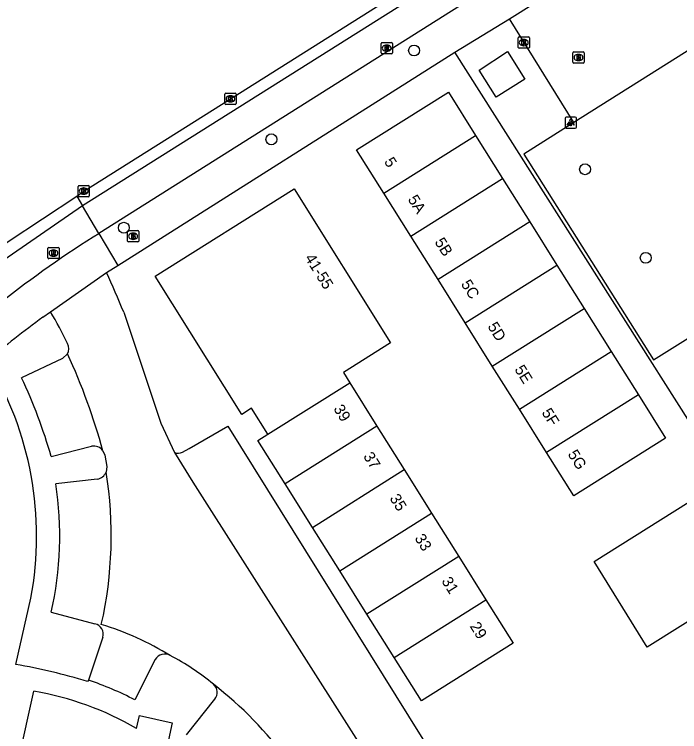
# Model space of a CAD drawing. Extents: x 159353 to 160616, y 385893 to 387321.
# Drawn here: x 159670.3 to 159729.8, y 387008.2 to 387072.4 of the extents above; entities that cross this region are included whole.
import ezdxf

# ---------------------------------------------------------------- set-up
doc = ezdxf.new("R2010")
doc.units = 0
for name, color, linetype in [('IMGEO_Boom', 7, 'Continuous'), ('IMGEO_Brandkraan', 7, 'Continuous'), ('IMGEO_Fietspad_gesloten', 7, 'Continuous'), ('IMGEO_Groenvoorziening', 7, 'Continuous'), ('IMGEO_Hek', 7, 'Continuous'), ('IMGEO_Kolk', 7, 'Continuous'), ('IMGEO_Lichtpunt', 7, 'Continuous'), ('IMGEO_Pand', 7, 'Continuous'), ('IMGEO_Pand_nummerreeks', 7, 'Continuous'), ('IMGEO_Parkeervlak_open', 7, 'Continuous'), ('IMGEO_Rijbaan_lokaal_gesloten', 7, 'Continuous'), ('IMGEO_Rijbaan_lokaal_open', 7, 'Continuous'), ('IMGEO_Rioolput', 7, 'Continuous'), ('IMGEO_Voetpad_open', 7, 'Continuous')]:
    doc.layers.add(name, color=color, linetype=linetype)

msp = doc.modelspace()

# ---------------------------------------------------------------- linework, layer by layer
at = {"layer": 'IMGEO_Boom'}
for centre in [(159706.03, 387069.19), (159693.266, 387061.24), (159721.332, 387058.56), (159680.059, 387053.334), (159726.764, 387050.637)]:
    msp.add_circle(centre, 0.489, dxfattribs=at)
at = {"layer": 'IMGEO_Brandkraan'}
for p, q in [((159680.389, 387052.145), (159680.389, 387052.997)), ((159680.464, 387053.071), (159681.316, 387053.071)), ((159681.39, 387052.997), (159681.39, 387052.145)), ((159680.877, 387052.851), (159680.902, 387052.851)), ((159681.316, 387052.071), (159680.464, 387052.071)), ((159680.9, 387052.291), (159680.875, 387052.291))]:
    msp.add_line(p, q, dxfattribs=at)
for points in [[(159680.389, 387052.145), (159680.389, 387052.997)], [(159680.464, 387053.071), (159681.316, 387053.071)], [(159681.39, 387052.997), (159681.39, 387052.145)], [(159680.737, 387052.771), (159680.737, 387052.371), (159680.95, 387052.371)], [(159680.968, 387052.771), (159680.737, 387052.771)], [(159680.916, 387052.69), (159680.862, 387052.69), (159680.862, 387052.614)], [(159680.862, 387052.614), (159680.915, 387052.614)], [(159680.924, 387052.538), (159680.862, 387052.538), (159680.862, 387052.457)], [(159680.862, 387052.457), (159680.924, 387052.457)], [(159681.316, 387052.071), (159680.464, 387052.071)]]:
    msp.add_lwpolyline(points, dxfattribs=at)
for centre, radius, start, end in [((159680.466, 387052.995), 0.0765, 91.55205, 178.44795), ((159680.466, 387052.995), 0.0765, 91.55205, 178.44795), ((159681.314, 387052.995), 0.0765, 1.55205, 88.44795), ((159681.314, 387052.995), 0.0765, 1.55205, 88.44795), ((159680.917, 387052.652), 0.0379, 267.82845, 90.93552), ((159680.925, 387052.497), 0.0404, 269.87594, 90.50774), ((159680.956, 387052.622), 0.251, 268.66757, 293.53466), ((159680.972, 387052.626), 0.145, 59.4692, 91.53667), ((159680.997, 387052.673), 0.0922, 285.51372, 58.15012), ((159681.002, 387052.481), 0.105, 301.31148, 78.98903), ((159680.466, 387052.147), 0.0765, 181.55205, 268.44795), ((159680.466, 387052.147), 0.0765, 181.55205, 268.44795), ((159681.314, 387052.147), 0.0765, 271.55205, 358.44795), ((159681.314, 387052.147), 0.0765, 271.55205, 358.44795)]:
    msp.add_arc(centre, radius, start, end, dxfattribs=at)
for centre, major_axis, ratio, start_param, end_param in [((159680.876, 387052.571), (-0.387, 0.002), 0.722429, 4.712389, 7.853982), ((159680.901, 387052.571), (-0.39, 0.002), 0.717154, 1.570796, 4.712389)]:
    msp.add_ellipse(centre, major_axis=major_axis, ratio=ratio, start_param=start_param, end_param=end_param, dxfattribs=at)
at = {"layer": 'IMGEO_Fietspad_gesloten'}
for points in [[(159853.667, 387163.427), (159834.626, 387151.467), (159819.155, 387141.758), (159809.613, 387135.77), (159747.125, 387096.481), (159747.335, 387096.101), (159746.414, 387095.485), (159746.167, 387095.891), (159712.129, 387074.462), (159677.819, 387052.824)], [(159710.635, 387076.891), (159676.358, 387055.294)], [(159676.358, 387055.294), (159668.819, 387050.114), (159668.004, 387049.492)], [(159677.819, 387052.824), (159676.358, 387055.294)], [(159677.31, 387052.503), (159677.819, 387052.824)]]:
    msp.add_lwpolyline(points, dxfattribs=at)
msp.add_arc((159735.379, 386961.838), 107.667, 122.63899, 128.40438, dxfattribs=at)
at = {"layer": 'IMGEO_Groenvoorziening'}
for points in [[(159746.025, 387011.795), (159709.69, 387069.028)], [(159720.334, 387062.737), (159715.866, 387059.925), (159727.445, 387041.523), (159731.759, 387044.194)]]:
    msp.add_lwpolyline(points, dxfattribs=at)
at = {"layer": 'IMGEO_Hek'}
msp.add_arc((159710.478, 386992.768), 64.658, 125.6255, 131.22678, dxfattribs=at)
at = {"layer": 'IMGEO_Kolk'}
for p, q in [((159715.347, 387069.471), (159715.347, 387070.323)), ((159715.422, 387070.397), (159716.274, 387070.397)), ((159716.348, 387070.323), (159716.348, 387069.471)), ((159715.835, 387070.177), (159715.86, 387070.177)), ((159716.274, 387069.397), (159715.422, 387069.397)), ((159715.858, 387069.617), (159715.833, 387069.617)), ((159689.101, 387064.439), (159689.101, 387065.291)), ((159689.176, 387065.365), (159690.028, 387065.365)), ((159690.102, 387065.291), (159690.102, 387064.439)), ((159689.612, 387064.585), (159689.587, 387064.585)), ((159689.589, 387065.145), (159689.614, 387065.145)), ((159690.028, 387064.365), (159689.176, 387064.365)), ((159675.968, 387056.182), (159675.968, 387057.034)), ((159676.043, 387057.108), (159676.895, 387057.108)), ((159676.456, 387056.888), (159676.481, 387056.888)), ((159676.969, 387057.034), (159676.969, 387056.182)), ((159676.479, 387056.328), (159676.454, 387056.328)), ((159676.895, 387056.108), (159676.043, 387056.108))]:
    msp.add_line(p, q, dxfattribs=at)
for points in [[(159715.347, 387069.471), (159715.347, 387070.323)], [(159715.422, 387070.397), (159716.274, 387070.397)], [(159716.348, 387070.323), (159716.348, 387069.471)], [(159715.668, 387070.097), (159715.791, 387070.097), (159715.791, 387069.946), (159715.921, 387070.097), (159716.085, 387070.097), (159715.939, 387069.946), (159716.092, 387069.697), (159715.94, 387069.697), (159715.855, 387069.861), (159715.791, 387069.794), (159715.791, 387069.697), (159715.668, 387069.697), (159715.668, 387070.097)], [(159716.274, 387069.397), (159715.422, 387069.397)], [(159689.101, 387064.439), (159689.101, 387065.291)], [(159689.176, 387065.365), (159690.028, 387065.365)], [(159690.102, 387065.291), (159690.102, 387064.439)], [(159689.422, 387065.065), (159689.545, 387065.065), (159689.545, 387064.914), (159689.675, 387065.065), (159689.839, 387065.065), (159689.693, 387064.914), (159689.846, 387064.665), (159689.694, 387064.665), (159689.609, 387064.829), (159689.545, 387064.762), (159689.545, 387064.665), (159689.422, 387064.665), (159689.422, 387065.065)], [(159690.028, 387064.365), (159689.176, 387064.365)], [(159675.968, 387056.182), (159675.968, 387057.034)], [(159676.043, 387057.108), (159676.895, 387057.108)], [(159676.969, 387057.034), (159676.969, 387056.182)], [(159676.289, 387056.808), (159676.412, 387056.808), (159676.412, 387056.657), (159676.542, 387056.808), (159676.706, 387056.808), (159676.56, 387056.657), (159676.713, 387056.408), (159676.561, 387056.408), (159676.476, 387056.572), (159676.412, 387056.505), (159676.412, 387056.408), (159676.289, 387056.408), (159676.289, 387056.808)], [(159676.895, 387056.108), (159676.043, 387056.108)]]:
    msp.add_lwpolyline(points, dxfattribs=at)
for centre, start, end in [((159715.424, 387070.321), 91.55205, 178.44795), ((159715.424, 387070.321), 91.55205, 178.44795), ((159716.272, 387070.321), 1.55205, 88.44795), ((159716.272, 387070.321), 1.55205, 88.44795), ((159715.424, 387069.473), 181.55205, 268.44795), ((159715.424, 387069.473), 181.55205, 268.44795), ((159716.272, 387069.473), 271.55205, 358.44795), ((159716.272, 387069.473), 271.55205, 358.44795), ((159689.178, 387065.289), 91.55205, 178.44795), ((159689.178, 387065.289), 91.55205, 178.44795), ((159690.026, 387065.289), 1.55205, 88.44795), ((159690.026, 387065.289), 1.55205, 88.44795), ((159689.178, 387064.441), 181.55205, 268.44795), ((159689.178, 387064.441), 181.55205, 268.44795), ((159690.026, 387064.441), 271.55205, 358.44795), ((159690.026, 387064.441), 271.55205, 358.44795), ((159676.045, 387057.032), 91.55205, 178.44795), ((159676.045, 387057.032), 91.55205, 178.44795), ((159676.893, 387057.032), 1.55205, 88.44795), ((159676.893, 387057.032), 1.55205, 88.44795), ((159676.045, 387056.184), 181.55205, 268.44795), ((159676.045, 387056.184), 181.55205, 268.44795), ((159676.893, 387056.184), 271.55205, 358.44795), ((159676.893, 387056.184), 271.55205, 358.44795)]:
    msp.add_arc(centre, 0.0765, start, end, dxfattribs=at)
for centre, major_axis, ratio, start_param, end_param in [((159715.834, 387069.897), (-0.387, 0.002), 0.722429, 4.712389, 7.853982), ((159715.859, 387069.897), (-0.39, 0.002), 0.717154, 1.570796, 4.712389), ((159689.588, 387064.865), (-0.387, 0.002), 0.722429, 4.712389, 7.853982), ((159689.613, 387064.865), (-0.39, 0.002), 0.717154, 1.570796, 4.712389), ((159676.455, 387056.608), (-0.387, 0.002), 0.722429, 4.712389, 7.853982), ((159676.48, 387056.608), (-0.39, 0.002), 0.717154, 1.570796, 4.712389)]:
    msp.add_ellipse(centre, major_axis=major_axis, ratio=ratio, start_param=start_param, end_param=end_param, dxfattribs=at)
at = {"layer": 'IMGEO_Lichtpunt'}
for p, q in [((159719.557, 387063.14), (159719.557, 387062.333)), ((159719.557, 387063.14), (159719.557, 387062.333)), ((159720.459, 387063.235), (159719.651, 387063.235)), ((159720.459, 387063.235), (159719.651, 387063.235)), ((159720.553, 387062.333), (159720.553, 387063.14)), ((159720.553, 387062.333), (159720.553, 387063.14)), ((159719.651, 387062.239), (159720.459, 387062.239)), ((159719.651, 387062.239), (159720.459, 387062.239))]:
    msp.add_line(p, q, dxfattribs=at)
for points in [[(159719.931, 387062.804), (159719.97, 387062.776), (159719.782, 387062.514), (159719.744, 387062.541), (159719.931, 387062.804)], [(159720.033, 387062.756), (159720.08, 387062.756), (159720.08, 387062.434), (159720.033, 387062.434), (159720.033, 387062.756)], [(159720.143, 387062.776), (159720.181, 387062.803), (159720.368, 387062.541), (159720.329, 387062.513), (159720.143, 387062.776)]]:
    msp.add_lwpolyline(points, dxfattribs=at)
msp.add_circle((159720.056, 387062.938), 0.0994, dxfattribs=at)
for centre, start, end in [((159719.651, 387063.14), 90, 180), ((159719.651, 387063.14), 90, 180), ((159720.459, 387063.14), 0, 90), ((159720.459, 387063.14), 0, 90), ((159719.651, 387062.333), 180, 270), ((159719.651, 387062.333), 180, 270), ((159720.459, 387062.333), 270, 0), ((159720.459, 387062.333), 270, 360)]:
    msp.add_arc(centre, 0.0946, start, end, dxfattribs=at)
at = {"layer": 'IMGEO_Pand'}
for points in [[(159713.374, 387065.001), (159711.853, 387067.425), (159714.386, 387069.088), (159715.94, 387066.612), (159713.374, 387065.001)], [(159703.314, 387056.433), (159700.889, 387060.296), (159709.099, 387065.46), (159711.528, 387061.591)], [(159703.314, 387056.433), (159711.528, 387061.591)], [(159711.528, 387061.591), (159713.958, 387057.722)], [(159705.743, 387052.564), (159713.958, 387057.722)], [(159713.958, 387057.722), (159716.387, 387053.852)], [(159692.953, 387034.859), (159691.49, 387037.184), (159690.618, 387036.622), (159682.851, 387048.989), (159695.3, 387056.801), (159703.913, 387043.026), (159699.706, 387040.369), (159700.277, 387039.459)], [(159705.743, 387052.564), (159703.314, 387056.433)], [(159716.387, 387053.852), (159708.172, 387048.695)], [(159716.387, 387053.852), (159718.816, 387049.983)], [(159708.172, 387048.695), (159705.743, 387052.564)], [(159710.601, 387044.826), (159718.816, 387049.983)], [(159718.816, 387049.983), (159721.245, 387046.114)], [(159710.601, 387044.826), (159708.172, 387048.695)], [(159713.03, 387040.956), (159721.245, 387046.114)], [(159721.245, 387046.114), (159723.675, 387042.245)], [(159713.03, 387040.956), (159710.601, 387044.826)], [(159715.46, 387037.087), (159723.675, 387042.245)], [(159723.675, 387042.245), (159726.104, 387038.375)], [(159715.46, 387037.087), (159713.03, 387040.956)], [(159692.953, 387034.859), (159700.277, 387039.459)], [(159700.277, 387039.459), (159702.713, 387035.574)], [(159726.104, 387038.375), (159728.533, 387034.506), (159720.318, 387029.348), (159717.889, 387033.218)], [(159726.104, 387038.375), (159717.889, 387033.218)], [(159717.889, 387033.218), (159715.46, 387037.087)], [(159702.713, 387035.574), (159694.495, 387030.411)], [(159702.713, 387035.574), (159705.149, 387031.689)], [(159694.495, 387030.411), (159692.055, 387034.295), (159692.953, 387034.859)], [(159696.935, 387026.528), (159705.149, 387031.689)], [(159705.149, 387031.689), (159707.586, 387027.803)], [(159696.935, 387026.528), (159694.495, 387030.411)], [(159731.698, 387029.48), (159736.463, 387021.801), (159726.904, 387015.818), (159722.136, 387023.459), (159731.698, 387029.48)], [(159699.375, 387022.644), (159707.586, 387027.803)], [(159707.586, 387027.803), (159710.023, 387023.917)], [(159699.375, 387022.644), (159696.935, 387026.528)], [(159710.023, 387023.917), (159701.815, 387018.76)], [(159710.023, 387023.917), (159712.46, 387020.031)], [(159701.815, 387018.76), (159699.375, 387022.644)], [(159712.46, 387020.031), (159714.893, 387016.151), (159706.695, 387010.993), (159704.255, 387014.877)], [(159704.255, 387014.877), (159712.46, 387020.031)], [(159704.255, 387014.877), (159701.815, 387018.76)], [(159669.713, 386997.504), (159674.159, 386996.567), (159674.714, 386999.365), (159669.493, 387000.507), (159669.619, 387001.063), (159667.64, 387001.485), (159668.699, 387006.242), (159670.673, 387005.807), (159672.011, 387011.866)], [(159681.205, 387008.526), (159681.453, 387009.684), (159684.398, 387009.032), (159683.867, 387006.692)]]:
    msp.add_lwpolyline(points, dxfattribs=at)
msp.add_arc((159667.3, 386984.575), 27.695, 59.86303, 80.20679, dxfattribs=at)
at = {"layer": 'IMGEO_Parkeervlak_open'}
for points in [[(159675.018, 387042.042), (159674.577, 387041.631), (159670.91, 387039.911)], [(159685.321, 387033.263), (159685.91, 387033.584), (159689.36, 387035.582), (159709.076, 387003.952), (159706.356, 387002.261), (159706.2, 387002.164), (159706.042, 387002.066), (159705.882, 387001.967), (159705.719, 387001.866), (159705.585, 387001.784), (159705.387, 387001.657)], [(159673.564, 387032.869), (159677.177, 387033.777)], [(159677.676, 387030.832), (159673.975, 387030.425)], [(159673.557, 387018.931), (159677.476, 387017.899)], [(159678.183, 387016.69), (159676.893, 387012.864)]]:
    msp.add_lwpolyline(points, dxfattribs=at)
for centre, radius, start, end in [((159627.387, 387019.487), 48.077, 16.16167, 25.13933), ((159677.376, 387032.829), 0.968, 33.44627, 101.85643), ((159684.883, 387034.23), 1.061, 253.52547, 294.37023), ((159677.471, 387031.909), 1.097, 280.78082, 336.55624), ((159643.398, 387025.782), 30.927, 347.20099, 8.63351), ((159677.271, 387016.968), 0.954, 343.06665, 77.56991)]:
    msp.add_arc(centre, radius, start, end, dxfattribs=at)
at = {"layer": 'IMGEO_Rijbaan_lokaal_gesloten'}
for points in [[(159675.843, 387056.165), (159676.469, 387056.609), (159689.602, 387064.866), (159707.832, 387076.369), (159710.096, 387077.794)], [(159667.38, 387050.32), (159669.721, 387052.097), (159675.843, 387056.165)]]:
    msp.add_lwpolyline(points, dxfattribs=at)
at = {"layer": 'IMGEO_Rijbaan_lokaal_open'}
for points in [[(159771.183, 387094.644), (159761.149, 387088.309), (159750.723, 387081.788), (159740.53, 387075.434), (159730.245, 387068.973), (159720.334, 387062.737)], [(159714.557, 387072.026), (159719.054, 387074.852)], [(159720.334, 387062.737), (159714.557, 387072.026)], [(159673.482, 387045.794), (159678.509, 387049.337)], [(159680.052, 387045.789), (159683.37, 387035.855), (159684.582, 387033.212)], [(159678.184, 387033.363), (159678.35, 387032.993), (159678.532, 387031.982), (159678.477, 387031.473)], [(159684.582, 387033.212), (159686.233, 387030.577), (159705.057, 387001.019)]]:
    msp.add_lwpolyline(points, dxfattribs=at)
for centre, radius, start, end in [((159439.537, 386943.3), 261.441, 23.07992, 23.92784), ((159654.104, 387033.502), 22.948, 24.36933, 32.38699), ((159674.153, 387042.496), 0.977, 332.28657, 29.07021), ((159624.623, 387018.741), 55.521, 15.26903, 24.81375), ((159643.07, 387025.772), 35.863, 347.2156, 9.14713), ((159670.146, 386992.063), 26.956, 58.5543, 72.96317), ((159674.159, 386995.737), 21.781, 50.269, 62.52177), ((159667.868, 386986.275), 33.1, 19.16376, 52.36309)]:
    msp.add_arc(centre, radius, start, end, dxfattribs=at)
at = {"layer": 'IMGEO_Rioolput'}
for p, q in [((159703.085, 387068.972), (159703.085, 387069.824)), ((159703.16, 387069.898), (159704.012, 387069.898)), ((159703.573, 387069.678), (159703.598, 387069.678)), ((159704.086, 387069.824), (159704.086, 387068.972)), ((159703.596, 387069.118), (159703.571, 387069.118)), ((159720.32, 387069.06), (159721.172, 387069.06)), ((159704.012, 387068.898), (159703.16, 387068.898)), ((159720.245, 387068.134), (159720.245, 387068.986)), ((159720.733, 387068.84), (159720.758, 387068.84)), ((159721.246, 387068.986), (159721.246, 387068.134)), ((159721.172, 387068.06), (159720.32, 387068.06)), ((159720.756, 387068.28), (159720.731, 387068.28)), ((159673.263, 387050.639), (159673.263, 387051.491)), ((159673.338, 387051.565), (159674.19, 387051.565)), ((159673.751, 387051.345), (159673.776, 387051.345)), ((159674.264, 387051.491), (159674.264, 387050.639)), ((159674.19, 387050.565), (159673.338, 387050.565)), ((159673.774, 387050.785), (159673.749, 387050.785))]:
    msp.add_line(p, q, dxfattribs=at)
for points in [[(159703.085, 387068.972), (159703.085, 387069.824)], [(159703.16, 387069.898), (159704.012, 387069.898)], [(159704.086, 387069.824), (159704.086, 387068.972)], [(159703.674, 387069.596), (159703.422, 387069.598), (159703.422, 387069.198)], [(159703.422, 387069.198), (159703.546, 387069.198), (159703.546, 387069.36), (159703.557, 387069.36)], [(159703.6, 387069.517), (159703.546, 387069.517), (159703.546, 387069.436)], [(159703.546, 387069.436), (159703.598, 387069.436)], [(159703.604, 387069.331), (159703.675, 387069.198), (159703.815, 387069.198), (159703.75, 387069.324)], [(159720.32, 387069.06), (159721.172, 387069.06)], [(159704.012, 387068.898), (159703.16, 387068.898)], [(159720.245, 387068.134), (159720.245, 387068.986)], [(159720.834, 387068.758), (159720.582, 387068.76), (159720.582, 387068.36)], [(159720.582, 387068.36), (159720.706, 387068.36), (159720.706, 387068.522), (159720.717, 387068.522)], [(159720.76, 387068.679), (159720.706, 387068.679), (159720.706, 387068.598)], [(159720.706, 387068.598), (159720.758, 387068.598)], [(159720.764, 387068.493), (159720.835, 387068.36), (159720.975, 387068.36), (159720.91, 387068.486)], [(159721.246, 387068.986), (159721.246, 387068.134)], [(159721.172, 387068.06), (159720.32, 387068.06)], [(159673.263, 387050.639), (159673.263, 387051.491)], [(159673.338, 387051.565), (159674.19, 387051.565)], [(159673.852, 387051.263), (159673.6, 387051.265), (159673.6, 387050.865)], [(159673.778, 387051.184), (159673.724, 387051.184), (159673.724, 387051.103)], [(159673.724, 387051.103), (159673.776, 387051.103)], [(159674.264, 387051.491), (159674.264, 387050.639)], [(159674.19, 387050.565), (159673.338, 387050.565)], [(159673.6, 387050.865), (159673.724, 387050.865), (159673.724, 387051.027), (159673.735, 387051.027)], [(159673.782, 387050.998), (159673.853, 387050.865), (159673.993, 387050.865), (159673.928, 387050.991)]]:
    msp.add_lwpolyline(points, dxfattribs=at)
for centre, radius, start, end in [((159703.162, 387069.822), 0.0765, 91.55205, 178.44795), ((159703.162, 387069.822), 0.0765, 91.55205, 178.44795), ((159704.01, 387069.822), 0.0765, 1.55205, 88.44795), ((159704.01, 387069.822), 0.0765, 1.55205, 88.44795), ((159703.556, 387069.307), 0.0533, 26.02933, 88.69889), ((159703.582, 387069.625), 0.19, 274.7715, 282.96867), ((159703.606, 387069.421), 0.0964, 77.00612, 93.18647), ((159703.62, 387069.478), 0.0378, 276.66336, 79.67722), ((159703.673, 387069.486), 0.109, 350.36119, 89.41601), ((159703.671, 387069.486), 0.112, 277.58423, 350.98172), ((159703.655, 387069.271), 0.108, 29.51342, 73.79051), ((159720.322, 387068.984), 0.0765, 91.55205, 178.44795), ((159720.322, 387068.984), 0.0765, 91.55205, 178.44795), ((159721.17, 387068.984), 0.0765, 1.55205, 88.44795), ((159721.17, 387068.984), 0.0765, 1.55205, 88.44795), ((159703.162, 387068.974), 0.0765, 181.55205, 268.44795), ((159703.162, 387068.974), 0.0765, 181.55205, 268.44795), ((159704.01, 387068.974), 0.0765, 271.55205, 358.44795), ((159704.01, 387068.974), 0.0765, 271.55205, 358.44795), ((159720.716, 387068.469), 0.0533, 26.02933, 88.69889), ((159720.742, 387068.787), 0.19, 274.7715, 282.96867), ((159720.766, 387068.583), 0.0964, 77.00612, 93.18647), ((159720.78, 387068.64), 0.0378, 276.66336, 79.67722), ((159720.833, 387068.648), 0.109, 350.36119, 89.41601), ((159720.831, 387068.648), 0.112, 277.58423, 350.98172), ((159720.815, 387068.433), 0.108, 29.51342, 73.79051), ((159720.322, 387068.136), 0.0765, 181.55205, 268.44795), ((159720.322, 387068.136), 0.0765, 181.55205, 268.44795), ((159721.17, 387068.136), 0.0765, 271.55205, 358.44795), ((159721.17, 387068.136), 0.0765, 271.55205, 358.44795), ((159673.34, 387051.489), 0.0765, 91.55205, 178.44795), ((159673.34, 387051.489), 0.0765, 91.55205, 178.44795), ((159673.76, 387051.292), 0.19, 274.7715, 282.96867), ((159673.784, 387051.088), 0.0964, 77.00612, 93.18647), ((159673.798, 387051.145), 0.0378, 276.66336, 79.67722), ((159673.851, 387051.153), 0.109, 350.36119, 89.41601), ((159673.849, 387051.153), 0.112, 277.58423, 350.98172), ((159674.188, 387051.489), 0.0765, 1.55205, 88.44795), ((159674.188, 387051.489), 0.0765, 1.55205, 88.44795), ((159673.34, 387050.641), 0.0765, 181.55205, 268.44795), ((159673.34, 387050.641), 0.0765, 181.55205, 268.44795), ((159673.734, 387050.974), 0.0533, 26.02933, 88.69889), ((159673.833, 387050.938), 0.108, 29.51342, 73.79051), ((159674.188, 387050.641), 0.0765, 271.55205, 358.44795), ((159674.188, 387050.641), 0.0765, 271.55205, 358.44795)]:
    msp.add_arc(centre, radius, start, end, dxfattribs=at)
for centre, major_axis, ratio, start_param, end_param in [((159703.572, 387069.398), (-0.387, 0.002), 0.722429, 4.712389, 7.853982), ((159703.597, 387069.398), (-0.39, 0.002), 0.717154, 1.570796, 4.712389), ((159720.732, 387068.56), (-0.387, 0.002), 0.722429, 4.712389, 7.853982), ((159720.757, 387068.56), (-0.39, 0.002), 0.717154, 1.570796, 4.712389), ((159673.75, 387051.065), (-0.387, 0.002), 0.722429, 4.712389, 7.853982), ((159673.775, 387051.065), (-0.39, 0.002), 0.717154, 1.570796, 4.712389)]:
    msp.add_ellipse(centre, major_axis=major_axis, ratio=ratio, start_param=start_param, end_param=end_param, dxfattribs=at)
at = {"layer": 'IMGEO_Voetpad_open'}
for points in [[(159709.69, 387069.028), (159714.557, 387072.026)], [(159679.507, 387049.967), (159709.69, 387069.028)], [(159675.843, 387056.165), (159676.358, 387055.294)], [(159677.819, 387052.824), (159679.507, 387049.967)], [(159678.509, 387049.337), (159679.507, 387049.967)], [(159672.816, 387045.325), (159673.482, 387045.794)], [(159670.388, 387014.266), (159671.738, 387020.191)], [(159682.87, 387014.697), (159681.049, 387011.094)], [(159676.893, 387012.864), (159676.805, 387012.738)], [(159685.652, 387007.973), (159688.196, 387011.146)]]:
    msp.add_lwpolyline(points, dxfattribs=at)
for centre, radius, start, end in [((159710.478, 386992.768), 64.658, 125.6255, 131.22678), ((159642.145, 387025.745), 30.109, 349.37042, 31.3239), ((159683.714, 387014.233), 0.963, 59.10899, 151.22739), ((159660.573, 386958.807), 56.321, 73.24911, 79.96349), ((159666.73, 386983.237), 31.321, 62.79607, 71.06656), ((159687.439, 387011.757), 0.972, 321.10242, 48.70062)]:
    msp.add_arc(centre, radius, start, end, dxfattribs=at)

# ---------------------------------------------------------------- texts
at = {"layer": 'IMGEO_Pand_nummerreeks'}
for s, rotation, p in [('5', 302.1198, (159703.316, 387059.25)), ('5A', 302.1198, (159705.434, 387055.878)), ('5B', 302.1198, (159707.834, 387052.055)), ('41-55', 302.01667, (159696.215, 387050.622)), ('5C', 302.1198, (159710.191, 387048.299)), ('5D', 302.1198, (159712.572, 387044.507)), ('5E', 302.1198, (159714.984, 387040.664)), ('39', 302.09116, (159698.782, 387037.137)), ('5F', 302.1198, (159717.409, 387036.802)), ('37', 302.09116, (159701.45, 387032.882)), ('5G', 302.1198, (159719.745, 387033.081)), ('35', 302.09116, (159703.801, 387029.133)), ('33', 302.09116, (159706.04, 387025.562)), ('31', 302.09116, (159708.45, 387021.72)), ('29', 302.09116, (159710.982, 387017.683))]:
    msp.add_text(s, height=1, rotation=rotation, dxfattribs=at).set_placement(p)

doc.saveas('drawing.dxf')
